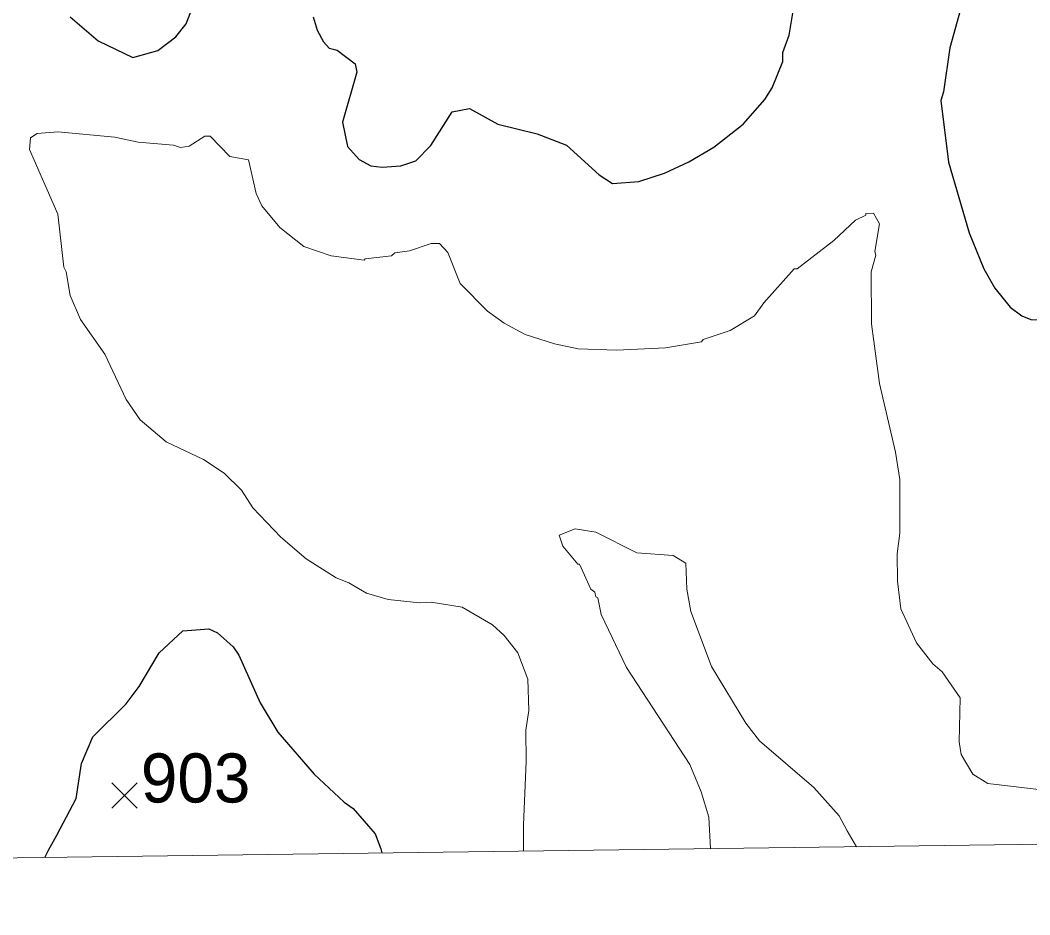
# Model space of a CAD drawing. Extents: x 265.7 to 292.1, y 7676.2 to 7704.2.
# Drawn here: x 278.272 to 279.917, y 7676.25 to 7677.709 of the extents above; entities that cross this region are included whole.
import ezdxf
from ezdxf.enums import TextEntityAlignment as Align

# ---------------------------------------------------------------- set-up
doc = ezdxf.new("R2010")
doc.units = 0
doc.header["$LTSCALE"] = 0.032
for name, color, linetype, lineweight in [('1', 7, 'Continuous', 25), ('2', 7, 'Continuous', 13), ('21', 7, 'Continuous', 25), ('63', 7, 'Continuous', 25)]:
    doc.layers.add(name, color=color, linetype=linetype, lineweight=lineweight)
doc.layers.add('61', color=7, linetype='Continuous')

msp = doc.modelspace()

# ---------------------------------------------------------------- linework, layer by layer
at = {"layer": '1'}
for points in [[(278.7496, 7677.7139), (278.756, 7677.6924), (278.7663, 7677.6732), (278.7759, 7677.6629), (278.7887, 7677.6597), (278.8182, 7677.6373), (278.8206, 7677.6238), (278.7975, 7677.5424), (278.8054, 7677.5025), (278.8246, 7677.4817), (278.8437, 7677.4714), (278.8621, 7677.469), (278.8924, 7677.4714), (278.9171, 7677.4794), (278.9411, 7677.5041), (278.9762, 7677.5591), (279.0041, 7677.5647), (279.0504, 7677.5392), (279.1143, 7677.5232), (279.1621, 7677.5049), (279.2156, 7677.4562), (279.2371, 7677.4426), (279.2802, 7677.4458), (279.3217, 7677.4594), (279.3616, 7677.4777), (279.4023, 7677.5017), (279.4502, 7677.5392), (279.4853, 7677.5791), (279.4973, 7677.5983), (279.5148, 7677.6413), (279.5148, 7677.6557), (279.5252, 7677.6844), (279.5348, 7677.7435)], [(279.8069, 7677.7355), (279.7869, 7677.6637), (279.7766, 7677.5919), (279.7718, 7677.5775), (279.7845, 7677.477), (279.818, 7677.3621), (279.842, 7677.303), (279.8603, 7677.2719)], [(278.3538, 7677.714), (278.3993, 7677.6748), (278.4559, 7677.6477), (278.4966, 7677.6589), (278.5262, 7677.6812), (278.5429, 7677.7028), (278.5533, 7677.7291)], [(279.8603, 7677.2719), (279.8851, 7677.2408), (279.9042, 7677.2264), (279.9186, 7677.2208), (279.9689, 7677.2192), (280.0064, 7677.2336), (280.0335, 7677.2495)], [(278.3125, 7676.3438), (278.3186, 7676.3557), (278.3322, 7676.3798), (278.3634, 7676.4396), (278.3721, 7676.4971), (278.3905, 7676.5402), (278.4448, 7676.5944), (278.4663, 7676.6223), (278.499, 7676.6774), (278.5373, 7676.7133), (278.5796, 7676.7165), (278.594, 7676.7101), (278.6195, 7676.687), (278.6283, 7676.6734), (278.6634, 7676.596), (278.6921, 7676.5481), (278.7512, 7676.4795), (278.7999, 7676.434), (278.815, 7676.4236), (278.8509, 7676.3822), (278.8599, 7676.3576), (278.8614, 7676.3511)]]:
    msp.add_lwpolyline(points, dxfattribs=at)
at = {"layer": '2'}
for points in [[(279.0924, 7676.3541), (279.0921, 7676.3969), (279.0967, 7676.5003), (279.0959, 7676.5513), (279.1007, 7676.5832), (279.0991, 7676.6343), (279.0831, 7676.6774), (279.0608, 7676.7053), (279.0416, 7676.7229), (278.9922, 7676.7516), (278.9419, 7676.7596), (278.9227, 7676.7588), (278.8717, 7676.7644), (278.8366, 7676.7748), (278.8078, 7676.7915), (278.7871, 7676.7995), (278.7384, 7676.8306), (278.6969, 7676.8657), (278.6514, 7676.9136), (278.6331, 7676.9423), (278.6044, 7676.9703), (278.5708, 7676.9926), (278.5102, 7677.0213), (278.4679, 7677.0572), (278.4448, 7677.09), (278.4105, 7677.1642), (278.3705, 7677.2208), (278.3538, 7677.2599), (278.3474, 7677.2982), (278.3434, 7677.3062), (278.3338, 7677.3924), (278.2876, 7677.4977), (278.2892, 7677.5169), (278.3003, 7677.524), (278.3338, 7677.5264), (278.4264, 7677.5177), (278.4647, 7677.5097), (278.5222, 7677.5049), (278.5333, 7677.5009), (278.5477, 7677.5033), (278.5732, 7677.5193), (278.582, 7677.5193), (278.6139, 7677.4865), (278.6443, 7677.4809), (278.657, 7677.4259), (278.6658, 7677.4059), (278.6953, 7677.3708), (278.7344, 7677.3397), (278.7791, 7677.3245), (278.8326, 7677.3174), (278.8342, 7677.3198), (278.8773, 7677.3245), (278.8828, 7677.3293), (278.9068, 7677.3325), (278.9419, 7677.3445), (278.9555, 7677.3445), (278.969, 7677.3301), (278.989, 7677.2791), (279.0337, 7677.2344), (279.0608, 7677.2144), (279.0951, 7677.1961), (279.143, 7677.1809), (279.1813, 7677.1729), (279.2435, 7677.1705), (279.3233, 7677.1745), (279.3824, 7677.1841), (279.3848, 7677.1881), (279.4287, 7677.2025), (279.4686, 7677.2264), (279.4837, 7677.2479), (279.5332, 7677.303), (279.538, 7677.303), (279.5978, 7677.3493), (279.6329, 7677.3828), (279.6497, 7677.3908), (279.6497, 7677.3932), (279.6624, 7677.394), (279.672, 7677.3764), (279.6648, 7677.3317), (279.6664, 7677.3253), (279.6585, 7677.2982), (279.6593, 7677.2136), (279.672, 7677.1163), (279.6984, 7677.0046), (279.7055, 7676.9599), (279.7055, 7676.8721), (279.7008, 7676.8386), (279.7016, 7676.7939), (279.7071, 7676.7492), (279.7327, 7676.6934), (279.759, 7676.6591), (279.7742, 7676.6463), (279.8037, 7676.604), (279.8021, 7676.5322), (279.8053, 7676.5114)], [(279.3968, 7676.3582), (279.3943, 7676.4093), (279.3816, 7676.4508), (279.3632, 7676.4955), (279.2603, 7676.6535), (279.2188, 7676.7396), (279.2132, 7676.7668), (279.21, 7676.7684), (279.2084, 7676.7764), (279.202, 7676.7811), (279.1837, 7676.8218), (279.1805, 7676.8218), (279.1565, 7676.8514), (279.1502, 7676.8689), (279.1765, 7676.8793), (279.21, 7676.8737), (279.277, 7676.8402), (279.3361, 7676.8362), (279.3568, 7676.8234), (279.3584, 7676.7811), (279.3648, 7676.7444), (279.3983, 7676.6551), (279.4542, 7676.5625), (279.4765, 7676.5338), (279.5651, 7676.458), (279.6066, 7676.4117), (279.6193, 7676.3869), (279.6345, 7676.3612)], [(279.8053, 7676.5114), (279.8244, 7676.4795), (279.8484, 7676.4643), (279.9362, 7676.454), (279.9856, 7676.4659), (280.0207, 7676.4883), (280.0574, 7676.5194)]]:
    msp.add_lwpolyline(points, dxfattribs=at)
at = {"layer": '21'}
for p, q in [((278.4219, 7676.4652), (278.4631, 7676.424)), ((278.4631, 7676.4652), (278.4219, 7676.424))]:
    msp.add_line(p, q, dxfattribs=at)
at = {"layer": '63', "lineweight": 13}
msp.add_lwpolyline([(280.4306, 7676.3719), (279.9, 7676.3649), (279.3695, 7676.3578), (278.839, 7676.3508), (278.3084, 7676.3437), (277.7779, 7676.3366), (277.2473, 7676.3295), (276.7168, 7676.3224), (276.1862, 7676.3153), (275.6557, 7676.3081), (275.1251, 7676.3009), (274.5946, 7676.2937), (274.064, 7676.2865), (273.5335, 7676.2793), (273.0029, 7676.2721), (272.4723, 7676.2648), (271.9418, 7676.2575), (271.4112, 7676.2502)], dxfattribs=at)

# ---------------------------------------------------------------- texts
at = {"layer": '61'}
msp.add_text('903', height=0.08, dxfattribs=at).set_placement((278.5582, 7676.4333), align=Align.CENTER)

doc.saveas('drawing.dxf')
